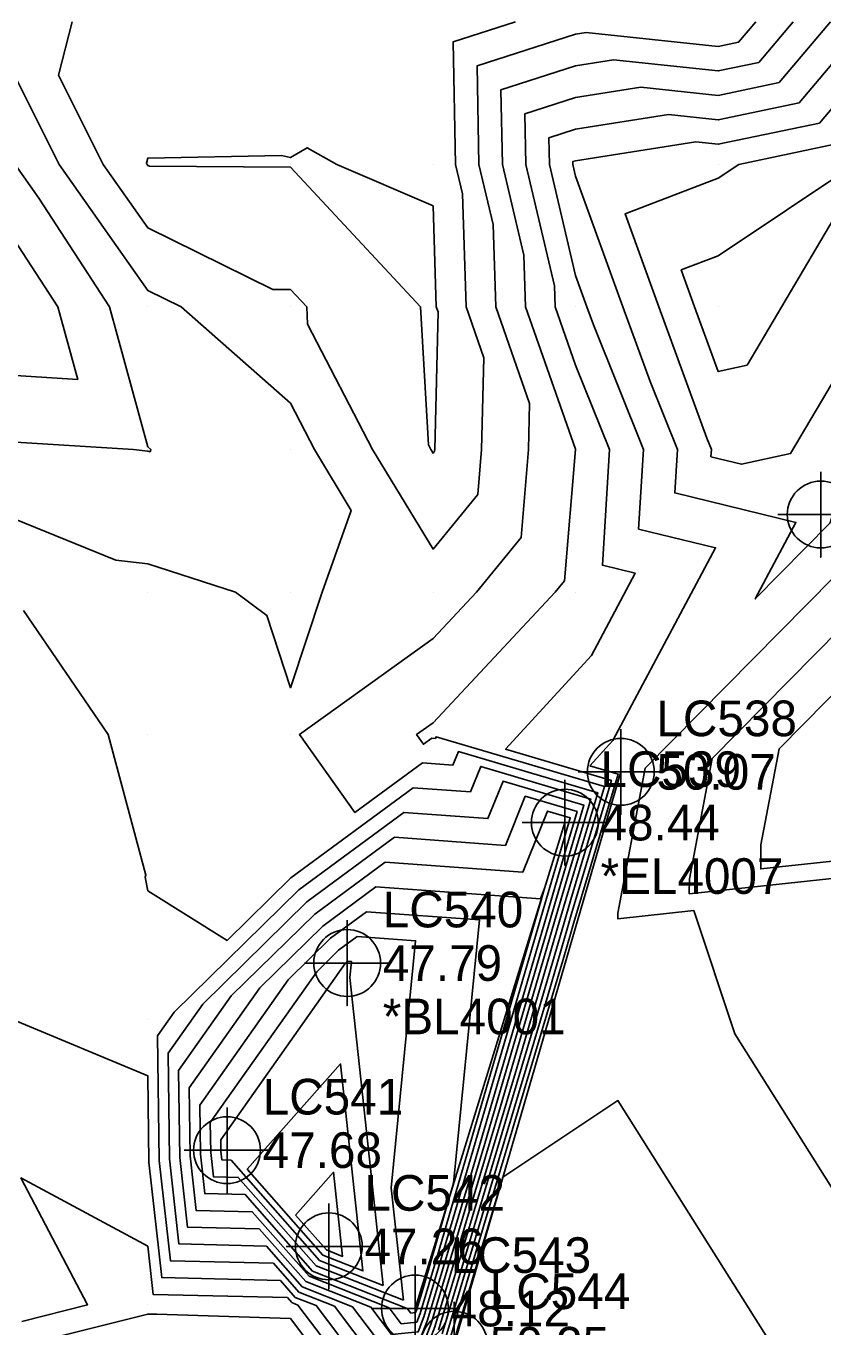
# Model space of a CAD drawing. Extents: x 2188792 to 2191981, y 386090 to 389710.
# Drawn here: x 2190521.6 to 2190577.5, y 388328.7 to 388420 of the extents above; entities that cross this region are included whole.
import ezdxf

# ---------------------------------------------------------------- set-up
doc = ezdxf.new("R2010")
doc.units = 0
for name, color, linetype in [('DTM Contours Major', 7, 'Continuous'), ('DTM Contours Minor', 7, 'Continuous'), ('Exist DTM Breakline', 7, 'Continuous'), ('Exist DTM Breakline Cogo Elevation', 7, 'Continuous'), ('Exist DTM Breakline Cogo Number', 7, 'Continuous'), ('Exist DTM Breakline Cogo Point CELL', 7, 'Continuous'), ('Exist DTM Breakline Underwater', 7, 'Continuous'), ('Exist DTM Breakline Underwater Cogo Comment', 7, 'Continuous'), ('Exist DTM Breakline Underwater Cogo Elevation', 7, 'Continuous'), ('Exist DTM Breakline Underwater Cogo Number', 7, 'Continuous'), ('Exist DTM Breakline Underwater Cogo Point CELL', 7, 'Continuous'), ('Exist DTM QL2 LIDAR Elevation Point', 7, 'Continuous'), ('Exist DTM Regular Point Underwater CELL', 7, 'Continuous'), ('Exist DTM Regular Point Underwater Cogo Comment', 7, 'Continuous'), ('Exist DTM Regular Point Underwater Cogo Elevation', 7, 'Continuous'), ('Exist DTM Regular Point Underwater Cogo Number', 7, 'Continuous')]:
    doc.layers.add(name, color=color, linetype=linetype)

msp = doc.modelspace()

# ---------------------------------------------------------------- linework, layer by layer
at = {"layer": 'DTM Contours Major'}
for points in [[(2190551.317, 388327.73), (2190559.331, 388354.617), (2190559.854, 388356.409), (2190559.972, 388356.814), (2190563.152, 388367.465), (2190561.165, 388368.053), (2190562.779, 388369.812), (2190569.971, 388383.342), (2190564.578, 388384.653), (2190564.914, 388390.237), (2190561.418, 388398.981), (2190560.956, 388400.238), (2190560.161, 388402.443), (2190558.319, 388410.239), (2190558.283, 388412.116), (2190560.161, 388412.721), (2190566.662, 388413.738), (2190570.162, 388413.367), (2190575.839, 388414.562), (2190580.163, 388419.672)], [(2190550.16, 388407.339), (2190543.417, 388410.239), (2190541.331, 388411.41), (2190540.159, 388410.722), (2190539.531, 388410.866), (2190530.158, 388410.685), (2190530.065, 388410.331), (2190530.112, 388410.239), (2190530.158, 388410.173), (2190530.287, 388410.109), (2190540.159, 388410.054), (2190549.289, 388400.238), (2190549.838, 388390.558), (2190550.005, 388390.237), (2190550.16, 388389.981), (2190550.275, 388390.121), (2190550.285, 388390.237), (2190550.51, 388399.888), (2190550.387, 388400.238), (2190550.16, 388407.339)], [(2190580.16, 388383.197), (2190565.042, 388367.874), (2190563.123, 388357.719), (2190563.12, 388357.319), (2190568.448, 388357.89), (2190571.328, 388349.237), (2190589.23, 388320.8)], [(2190540.746, 388331.124), (2190538.966, 388333.144), (2190531.74, 388333.32), (2190530.959, 388340.355), (2190530.845, 388349.102), (2190532.014, 388350.761), (2190540.749, 388359.341), (2190548.106, 388364.771), (2190554.009, 388364.34), (2190555.068, 388366.959), (2190560.745, 388365.277), (2190559.609, 388361.474), (2190558.536, 388357.793), (2190553.796, 388341.541), (2190550.033, 388328.917), (2190549.284, 388326.983), (2190545.902, 388326.63), (2190543.246, 388330.138), (2190540.746, 388331.124)], [(2190548.081, 388330.557), (2190547.233, 388338.447), (2190548.936, 388355.772), (2190544.837, 388356.071), (2190543.541, 388355.115), (2190542.002, 388353.603), (2190534.543, 388343.015), (2190534.57, 388340.908), (2190534.758, 388339.213), (2190536.499, 388339.171), (2190541.96, 388332.971), (2190548.081, 388330.557)]]:
    msp.add_lwpolyline(points, dxfattribs=at)
at = {"layer": 'DTM Contours Minor'}
for points in [[(2190555.938, 388420.24), (2190551.567, 388418.832), (2190551.733, 388410.239), (2190552.22, 388408.179), (2190552.474, 388400.238), (2190553.721, 388396.676), (2190553.571, 388390.237), (2190553.309, 388387.088), (2190550.16, 388383.253), (2190545.922, 388390.237), (2190541.37, 388399.027), (2190541.301, 388400.238), (2190540.159, 388401.466), (2190538.924, 388401.473), (2190530.158, 388405.78), (2190527.029, 388410.239), (2190523.89, 388416.506), (2190524.867, 388420.24)], [(2190572.794, 388420.24), (2190571.587, 388418.814), (2190570.162, 388418.514), (2190560.904, 388419.496), (2190560.161, 388419.379), (2190553.246, 388417.153), (2190553.38, 388410.239), (2190554.376, 388406.023), (2190554.561, 388400.238), (2190556.932, 388393.465), (2190556.857, 388390.237), (2190556.343, 388384.054), (2190553.207, 388380.236), (2190550.16, 388376.976), (2190540.791, 388370.235), (2190544.687, 388364.762), (2190549.414, 388368.25), (2190551.558, 388368.094), (2190551.942, 388369.045), (2190561.708, 388366.152), (2190559.754, 388359.61), (2190559.063, 388357.24), (2190556.01, 388346.771), (2190550.547, 388328.442)], [(2190550.068, 388369.99), (2190549.486, 388369.56), (2190549.006, 388370.235), (2190550.16, 388371.065), (2190558.732, 388380.236), (2190559.376, 388381.02), (2190560.143, 388390.237), (2190560.143, 388390.254), (2190556.648, 388400.238), (2190556.531, 388403.867), (2190555.026, 388410.239), (2190554.925, 388415.474), (2190560.161, 388417.16), (2190562.824, 388417.577), (2190570.162, 388416.798), (2190573.005, 388417.396), (2190575.41, 388420.24)], [(2190558.224, 388352.002), (2190559.59, 388356.686), (2190559.899, 388357.746), (2190562.671, 388367.027), (2190555.247, 388369.226), (2190561.275, 388375.798), (2190564.338, 388381.558), (2190562.041, 388382.116), (2190562.531, 388390.237), (2190560.161, 388396.164), (2190558.734, 388400.238), (2190558.687, 388401.711), (2190556.673, 388410.239), (2190556.604, 388413.795), (2190560.161, 388414.94), (2190564.743, 388415.657), (2190570.162, 388415.082), (2190574.422, 388415.979), (2190578.026, 388420.24)], [(2190520.157, 388385.632), (2190527.929, 388382.465), (2190530.158, 388382.227), (2190536.312, 388380.236), (2190538.516, 388378.593), (2190540.159, 388373.519), (2190542.38, 388380.236), (2190544.432, 388385.963), (2190541.839, 388390.237), (2190540.159, 388393.481), (2190532.496, 388400.238), (2190530.158, 388401.386), (2190523.946, 388410.239), (2190520.157, 388417.805)], [(2190585.732, 388411.116), (2190585.58, 388412.613), (2190580.163, 388416.58), (2190577.256, 388413.145), (2190570.162, 388411.651), (2190568.581, 388411.819), (2190560.161, 388410.502), (2190559.962, 388410.437), (2190559.966, 388410.239), (2190560.161, 388409.413), (2190563.471, 388400.238), (2190565.39, 388395.009), (2190567.298, 388390.237), (2190567.114, 388387.189), (2190575.604, 388385.125), (2190572.751, 388379.759), (2190578.013, 388385.091), (2190583.072, 388401.507), (2190585.732, 388411.116)], [(2190583.016, 388410.688), (2190582.938, 388411.455), (2190580.163, 388413.487), (2190578.674, 388411.727), (2190571.6, 388410.239), (2190570.162, 388409.278), (2190563.628, 388406.771), (2190565.985, 388400.238), (2190569.361, 388391.037), (2190569.681, 388390.237), (2190569.651, 388389.726), (2190571.785, 388389.207), (2190575.238, 388389.953), (2190578.464, 388395.419), (2190581.653, 388405.765), (2190583.016, 388410.688)], [(2190580.3, 388410.26), (2190580.296, 388410.297), (2190580.163, 388410.395), (2190580.091, 388410.31), (2190579.751, 388410.239), (2190570.162, 388403.835), (2190567.562, 388402.838), (2190568.5, 388400.238), (2190570.162, 388395.708), (2190572.182, 388396.145), (2190580.081, 388409.526), (2190580.234, 388410.023), (2190580.3, 388410.26)], [(2190520.863, 388410.239), (2190522.524, 388407.871), (2190527.483, 388400.238), (2190530.158, 388390.416), (2190530.382, 388390.237), (2190530.316, 388390.079), (2190530.158, 388390.13), (2190529.158, 388390.237), (2190520.157, 388390.803)], [(2190517.146, 388400.238), (2190513.309, 388407.086), (2190520.157, 388405.94), (2190523.862, 388400.238), (2190525.248, 388395.146), (2190520.157, 388395.467), (2190516.94, 388397.021), (2190517.146, 388400.238)], [(2190582.308, 388381.303), (2190569.733, 388368.558), (2190568.137, 388360.111), (2190568.128, 388359.066), (2190582.057, 388360.559)], [(2190584.456, 388379.409), (2190574.424, 388369.241), (2190573.15, 388362.503), (2190573.137, 388360.813), (2190595.666, 388363.228)], [(2190521.451, 388378.942), (2190527.389, 388370.235), (2190530.015, 388360.376), (2190529.968, 388360.234), (2190530.158, 388359.278), (2190535.727, 388355.802), (2190540.19, 388360.186), (2190548.76, 388366.51), (2190552.783, 388366.217), (2190553.505, 388368.002), (2190561.226, 388365.715), (2190559.682, 388360.542), (2190558.8, 388357.516), (2190554.903, 388344.156), (2190550.29, 388328.68), (2190549.371, 388326.309)], [(2190550.803, 388328.205), (2190557.117, 388349.386), (2190559.327, 388356.963), (2190559.827, 388358.678), (2190562.189, 388366.59), (2190550.379, 388370.088), (2190550.332, 388369.971), (2190550.068, 388369.99)], [(2190540.988, 388331.493), (2190538.473, 388334.35), (2190532.344, 388334.499), (2190531.681, 388340.465), (2190531.584, 388347.884), (2190534.012, 388351.329), (2190541.307, 388358.496), (2190547.452, 388363.031), (2190555.235, 388362.464), (2190556.63, 388365.916), (2190560.264, 388364.84), (2190559.537, 388362.406), (2190558.273, 388358.07), (2190552.689, 388338.925), (2190549.776, 388329.155), (2190549.197, 388327.658), (2190546.579, 388327.384), (2190544.523, 388330.1), (2190540.988, 388331.493)], [(2190541.231, 388331.862), (2190537.979, 388335.555), (2190532.947, 388335.677), (2190532.404, 388340.576), (2190532.324, 388346.667), (2190536.009, 388351.898), (2190541.866, 388357.65), (2190546.799, 388361.291), (2190556.461, 388360.587), (2190558.193, 388364.873), (2190559.782, 388364.402), (2190559.464, 388363.337), (2190558.009, 388358.347), (2190551.582, 388336.31), (2190549.52, 388329.392), (2190549.109, 388328.332), (2190547.255, 388328.139), (2190545.8, 388330.061), (2190541.231, 388331.862)], [(2190541.474, 388332.232), (2190537.486, 388336.76), (2190533.551, 388336.856), (2190533.126, 388340.687), (2190533.064, 388345.45), (2190538.007, 388352.466), (2190542.424, 388356.805), (2190546.145, 388359.551), (2190557.686, 388358.71), (2190557.988, 388359.457), (2190557.745, 388358.624), (2190550.475, 388333.695), (2190549.263, 388329.63), (2190549.022, 388329.007), (2190547.932, 388328.893), (2190547.077, 388330.023), (2190541.474, 388332.232)], [(2190541.717, 388332.601), (2190536.992, 388337.966), (2190534.155, 388338.035), (2190533.848, 388340.797), (2190533.803, 388344.232), (2190540.005, 388353.035), (2190542.983, 388355.96), (2190545.491, 388357.811), (2190553.425, 388357.233), (2190551.608, 388338.763), (2190549.368, 388331.079), (2190549.006, 388329.867), (2190548.934, 388329.681), (2190548.609, 388329.647), (2190548.354, 388329.984), (2190541.717, 388332.601)], [(2190546.662, 388331.582), (2190544.338, 388353.194), (2190544.448, 388354.312), (2190544.183, 388354.331), (2190544.099, 388354.269), (2190544, 388354.172), (2190535.282, 388341.797), (2190535.292, 388341.018), (2190535.362, 388340.392), (2190536.005, 388340.376), (2190542.202, 388333.34), (2190546.662, 388331.582)], [(2190551.06, 388327.968), (2190558.224, 388352.002)], [(2190540.503, 388330.754), (2190539.46, 388331.939), (2190531.136, 388332.141), (2190530.237, 388340.244), (2190530.158, 388346.299), (2190520.753, 388350.233)], [(2190537.124, 388339.752), (2190543.681, 388347.132), (2190545.243, 388332.606), (2190542.445, 388333.709), (2190537.124, 388339.752)], [(2190551.574, 388327.493), (2190555.056, 388339.177), (2190563.13, 388344.554), (2190579.691, 388318.247)], [(2190540.527, 388336.532), (2190543.19, 388339.528), (2190543.824, 388333.631), (2190542.688, 388334.079), (2190540.527, 388336.532)], [(2190540.26, 388330.385), (2190539.953, 388330.734), (2190530.533, 388330.963), (2190530.158, 388334.34), (2190521.26, 388339.129), (2190525.939, 388330.231), (2190521.315, 388329.072)], [(2190544.548, 388325.121), (2190540.691, 388330.215), (2190540.26, 388330.385)], [(2190545.225, 388325.876), (2190541.969, 388330.176), (2190540.503, 388330.754)], [(2190522.677, 388327.711), (2190530.158, 388329.586), (2190530.804, 388329.584), (2190540.159, 388329.27), (2190543.871, 388324.367)]]:
    msp.add_lwpolyline(points, dxfattribs=at)
at = {"layer": 'Exist DTM Breakline'}
msp.add_line((2190551.641, 388327.43), (2190563.328, 388367.625), dxfattribs=at)
at = {"layer": 'Exist DTM Breakline Cogo Point CELL'}
for points in [[(2190563.328, 388370.625), (2190563.328, 388364.625), (2190563.328, 388367.625), (2190566.328, 388367.625), (2190560.328, 388367.625)], [(2190551.641, 388330.43), (2190551.641, 388324.43), (2190551.641, 388327.43), (2190554.641, 388327.43), (2190548.641, 388327.43)]]:
    msp.add_lwpolyline(points, dxfattribs=at)
for centre in [(2190563.328, 388367.625), (2190551.641, 388327.43)]:
    msp.add_circle(centre, 2.344, dxfattribs=at)
at = {"layer": 'Exist DTM Breakline Underwater'}
msp.add_line((2190548.897, 388329.968), (2190559.408, 388364.062), dxfattribs=at)
at = {"layer": 'Exist DTM Breakline Underwater Cogo Point CELL'}
for points in [[(2190559.408, 388367.062), (2190559.408, 388361.062), (2190559.408, 388364.062), (2190562.408, 388364.062), (2190556.408, 388364.062)], [(2190548.897, 388332.968), (2190548.897, 388326.968), (2190548.897, 388329.968), (2190551.897, 388329.968), (2190545.897, 388329.968)]]:
    msp.add_lwpolyline(points, dxfattribs=at)
for centre in [(2190559.408, 388364.062), (2190548.897, 388329.968)]:
    msp.add_circle(centre, 2.344, dxfattribs=at)
at = {"layer": 'Exist DTM QL2 LIDAR Elevation Point'}
for p, q in [((2190530.158, 388410.239), (2190530.158, 388410.239)), ((2190540.159, 388410.239), (2190540.159, 388410.239)), ((2190550.16, 388410.239), (2190550.16, 388410.239)), ((2190560.161, 388410.239), (2190560.161, 388410.239)), ((2190570.162, 388410.239), (2190570.162, 388410.239)), ((2190530.158, 388400.238), (2190530.158, 388400.238)), ((2190540.159, 388400.238), (2190540.159, 388400.238)), ((2190550.16, 388400.238), (2190550.16, 388400.238)), ((2190560.161, 388400.238), (2190560.161, 388400.238)), ((2190570.162, 388400.238), (2190570.162, 388400.238)), ((2190530.158, 388390.237), (2190530.158, 388390.237)), ((2190540.159, 388390.237), (2190540.159, 388390.237)), ((2190550.16, 388390.237), (2190550.16, 388390.237)), ((2190560.161, 388390.237), (2190560.161, 388390.237)), ((2190570.162, 388390.237), (2190570.162, 388390.237)), ((2190530.158, 388380.236), (2190530.158, 388380.236)), ((2190540.159, 388380.236), (2190540.159, 388380.236)), ((2190550.16, 388380.236), (2190550.16, 388380.236)), ((2190560.161, 388380.236), (2190560.161, 388380.236)), ((2190530.158, 388370.235), (2190530.158, 388370.235)), ((2190540.159, 388370.235), (2190540.159, 388370.235)), ((2190550.16, 388370.235), (2190550.16, 388370.235)), ((2190530.158, 388360.234), (2190530.158, 388360.234)), ((2190540.159, 388360.234), (2190540.159, 388360.234)), ((2190530.158, 388350.233), (2190530.158, 388350.233)), ((2190530.158, 388340.232), (2190530.158, 388340.232)), ((2190530.158, 388330.231), (2190530.158, 388330.231)), ((2190540.159, 388330.231), (2190540.159, 388330.231))]:
    msp.add_line(p, q, dxfattribs=at)
at = {"layer": 'Exist DTM Regular Point Underwater CELL'}
for points in [[(2190577.348, 388388.677), (2190577.348, 388382.677), (2190577.348, 388385.677), (2190580.348, 388385.677), (2190574.348, 388385.677)], [(2190544.138, 388357.211), (2190544.138, 388351.211), (2190544.138, 388354.211), (2190547.138, 388354.211), (2190541.138, 388354.211)], [(2190535.716, 388344.083), (2190535.716, 388338.083), (2190535.716, 388341.083), (2190538.716, 388341.083), (2190532.716, 388341.083)], [(2190542.854, 388337.331), (2190542.854, 388331.331), (2190542.854, 388334.331), (2190545.854, 388334.331), (2190539.854, 388334.331)]]:
    msp.add_lwpolyline(points, dxfattribs=at)
for centre in [(2190577.348, 388385.677), (2190544.138, 388354.211), (2190535.716, 388341.083), (2190542.854, 388334.331)]:
    msp.add_circle(centre, 2.344, dxfattribs=at)

# ---------------------------------------------------------------- texts
at = {"layer": 'Exist DTM Breakline Cogo Elevation'}
for s, p in [('50.07', (2190565.828, 388366.375)), ('50.25', (2190554.141, 388326.18))]:
    msp.add_text(s, height=2.5, dxfattribs=at).set_placement(p)
at = {"layer": 'Exist DTM Breakline Cogo Number'}
for s, p in [('LC538', (2190565.828, 388370.125)), ('LC544', (2190554.141, 388329.93))]:
    msp.add_text(s, height=2.5, dxfattribs=at).set_placement(p)
at = {"layer": 'Exist DTM Breakline Underwater Cogo Comment'}
msp.add_text('*EL4007', height=2.5, dxfattribs=at).set_placement((2190561.908, 388359.062))
at = {"layer": 'Exist DTM Breakline Underwater Cogo Elevation'}
for s, p in [('48.44', (2190561.908, 388362.812)), ('48.12', (2190551.397, 388328.718))]:
    msp.add_text(s, height=2.5, dxfattribs=at).set_placement(p)
at = {"layer": 'Exist DTM Breakline Underwater Cogo Number'}
for s, p in [('LC539', (2190561.908, 388366.562)), ('LC543', (2190551.397, 388332.468))]:
    msp.add_text(s, height=2.5, dxfattribs=at).set_placement(p)
at = {"layer": 'Exist DTM Regular Point Underwater Cogo Comment'}
msp.add_text('*BL4001', height=2.5, dxfattribs=at).set_placement((2190546.638, 388349.211))
at = {"layer": 'Exist DTM Regular Point Underwater Cogo Elevation'}
for s, p in [('47.79', (2190546.638, 388352.961)), ('47.68', (2190538.216, 388339.833)), ('47.26', (2190545.354, 388333.081))]:
    msp.add_text(s, height=2.5, dxfattribs=at).set_placement(p)
at = {"layer": 'Exist DTM Regular Point Underwater Cogo Number'}
for s, p in [('LC540', (2190546.638, 388356.711)), ('LC541', (2190538.216, 388343.583)), ('LC542', (2190545.354, 388336.831))]:
    msp.add_text(s, height=2.5, dxfattribs=at).set_placement(p)

doc.saveas('drawing.dxf')
